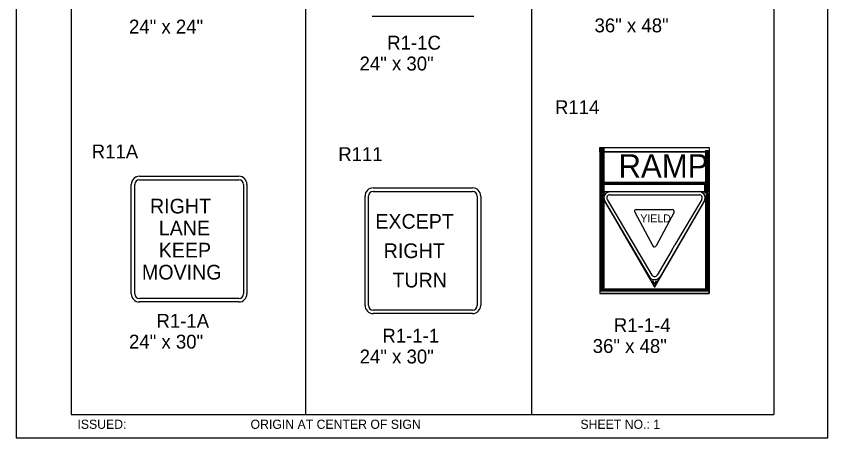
# Model space of a CAD drawing. Extents: x -5299 to 22597, y -19549 to -1808.
# Drawn here: x -5299 to -4598, y -3623 to -3259 of the extents above; entities that cross this region are included whole.
import ezdxf

# ---------------------------------------------------------------- set-up
doc = ezdxf.new("R2010")
doc.units = 0
for name, color, linetype in [('Level 1', 7, 'Continuous'), ('Level 2', 7, 'Continuous'), ('Level 3', 7, 'Continuous'), ('Level 63', 7, 'Continuous')]:
    doc.layers.add(name, color=color, linetype=linetype)

msp = doc.modelspace()

# ---------------------------------------------------------------- linework, layer by layer
at = {"layer": 'Level 1'}
for p, q in [((-5251.55, -2802.94), (-5251.55, -3602.94)), ((-5049.21, -2802.94), (-5049.21, -3602.94)), ((-4854.08, -2802.94), (-4854.08, -3602.94)), ((-4644.53, -2802.94), (-4644.53, -3602.94)), ((-5196.64, -3498.89), (-5196.64, -3404.36)), ((-5192.64, -3400.36), (-5106.73, -3400.36)), ((-5102.73, -3404.36), (-5102.73, -3498.89)), ((-4990.75, -3410.38), (-4904.84, -3410.38)), ((-4994.75, -3508.9), (-4994.75, -3414.38)), ((-4900.84, -3414.38), (-4900.84, -3508.9)), ((-4747.73, -3435.7), (-4747.73, -3435.7)), ((-5149.69, -3451.62), (-5149.69, -3451.62)), ((-4947.8, -3461.64), (-4947.8, -3461.64)), ((-5106.73, -3502.89), (-5192.64, -3502.89)), ((-4904.84, -3512.9), (-4990.75, -3512.9)), ((-5251.55, -3602.94), (-4644.53, -3602.94))]:
    msp.add_line(p, q, dxfattribs=at)
for centre, start, end in [((-5192.64, -3404.36), 90, 180), ((-5106.73, -3404.36), 0, 90), ((-4990.75, -3414.38), 90, 180), ((-4904.84, -3414.38), 0, 90), ((-5192.64, -3498.89), 180, 270), ((-5106.73, -3498.89), 270, 0), ((-4990.75, -3508.9), 180, 270), ((-4904.84, -3508.9), 270, 0)]:
    msp.add_arc(centre, 4, start, end, dxfattribs=at)
at = {"layer": 'Level 3'}
for p, q in [((-4991.51, -3259.16), (-4903.73, -3259.16)), ((-4794.98, -3372.7), (-4794.98, -3498.7)), ((-4794.98, -3376.31), (-4700.48, -3376.31)), ((-4794.65, -3410.43), (-4794.65, -3372.7)), ((-4794.32, -3410.43), (-4794.32, -3372.7)), ((-4793.83, -3410.43), (-4793.83, -3372.7)), ((-4793.5, -3410.43), (-4793.5, -3372.7)), ((-4793.01, -3410.43), (-4793.01, -3372.7)), ((-4792.52, -3410.43), (-4792.52, -3372.7)), ((-4791.86, -3410.43), (-4791.86, -3372.7)), ((-4791.37, -3372.7), (-4791.37, -3410.43)), ((-4703.76, -3374.66), (-4703.76, -3410.43)), ((-4703.27, -3374.66), (-4703.27, -3410.43)), ((-4702.78, -3374.66), (-4702.78, -3410.6)), ((-4702.45, -3374.66), (-4702.45, -3410.6)), ((-4702.12, -3374.66), (-4702.12, -3410.6)), ((-4701.79, -3374.66), (-4701.79, -3410.6)), ((-4701.47, -3374.66), (-4701.47, -3410.43)), ((-4701.14, -3374.66), (-4701.14, -3410.6)), ((-4700.81, -3374.66), (-4700.81, -3410.43)), ((-4700.48, -3372.7), (-4700.48, -3498.7)), ((-5192.64, -3397.36), (-5106.73, -3397.36)), ((-5199.64, -3498.89), (-5199.64, -3404.36)), ((-5099.73, -3404.36), (-5099.73, -3498.89)), ((-4793.01, -3402.56), (-4702.45, -3402.56)), ((-4793.01, -3403.21), (-4702.45, -3403.21)), ((-4793.01, -3403.7), (-4702.45, -3403.7)), ((-4793.01, -3404.2), (-4704.25, -3404.2)), ((-4990.75, -3407.38), (-4904.84, -3407.38)), ((-4794.98, -3410.6), (-4791.37, -3410.6)), ((-4794.98, -3411.09), (-4790.72, -3419.13)), ((-4794.96, -3411.33), (-4790.86, -3419.06)), ((-4794.96, -3411.49), (-4790.86, -3419.22)), ((-4794.96, -3411.8), (-4791.02, -3419.22)), ((-4794.96, -3412.11), (-4791.18, -3419.22)), ((-4794.96, -3412.59), (-4791.35, -3419.39)), ((-4794.82, -3411.91), (-4790.72, -3419.62)), ((-4794.65, -3496.73), (-4794.65, -3412.4)), ((-4794.32, -3496.73), (-4794.32, -3413.06)), ((-4793.83, -3496.73), (-4793.83, -3414.04)), ((-4791.86, -3496.73), (-4791.86, -3411.74)), ((-4791.37, -3410.6), (-4700.48, -3410.6)), ((-4791.37, -3411.58), (-4791.37, -3414.53)), ((-4790.55, -3410.76), (-4704.25, -3410.6)), ((-4786.28, -3413.38), (-4709.18, -3413.38)), ((-4700.65, -3412.07), (-4747.9, -3493.28)), ((-4700.48, -3411.41), (-4747.73, -3492.63)), ((-4701.47, -3413.88), (-4701.47, -3496.73)), ((-4701.14, -3413.22), (-4701.14, -3496.73)), ((-4700.81, -3412.4), (-4700.81, -3496.73)), ((-4997.75, -3508.9), (-4997.75, -3414.38)), ((-4897.84, -3414.38), (-4897.84, -3508.9)), ((-4793.5, -3496.73), (-4793.5, -3414.7)), ((-4793.01, -3496.73), (-4793.01, -3415.02)), ((-4792.52, -3496.73), (-4792.52, -3415.52)), ((-4791.37, -3417.16), (-4791.37, -3496.73)), ((-4790.88, -3418.47), (-4750.68, -3486.72)), ((-4790.88, -3418.8), (-4752.32, -3484.26)), ((-4788.58, -3417.32), (-4750.03, -3482.78)), ((-4706.88, -3417.32), (-4730.01, -3456.53)), ((-4703.76, -3417.49), (-4703.76, -3496.73)), ((-4703.27, -3416.83), (-4703.27, -3496.73)), ((-4702.78, -3415.68), (-4702.78, -3496.73)), ((-4702.45, -3415.35), (-4702.45, -3496.73)), ((-4702.12, -3414.86), (-4702.12, -3496.73)), ((-4701.79, -3414.2), (-4701.79, -3496.73)), ((-4763.48, -3426.02), (-4732.31, -3426.02)), ((-4764.79, -3428.48), (-4749.21, -3457.52)), ((-4730.83, -3428.48), (-4746.25, -3457.52)), ((-4732.8, -3461.13), (-4745.43, -3482.62)), ((-4732.8, -3461.13), (-4730.01, -3456.53)), ((-4750.19, -3488.21), (-4747.71, -3492.52)), ((-4750.18, -3488.21), (-4747.7, -3492.51)), ((-4750.17, -3488.2), (-4747.69, -3492.51)), ((-4750.16, -3488.19), (-4747.68, -3492.5)), ((-4750.15, -3488.19), (-4747.67, -3492.49)), ((-4745.19, -3488.09), (-4747.68, -3492.42)), ((-4745.18, -3488.1), (-4747.67, -3492.43)), ((-4745.16, -3488.11), (-4747.66, -3492.44)), ((-4791.21, -3494.92), (-4704.25, -3494.92)), ((-4791.21, -3495.25), (-4704.25, -3495.25)), ((-4791.21, -3495.58), (-4704.58, -3496.07)), ((-4791.21, -3496.24), (-4704.25, -3496.24)), ((-4790.39, -3494.6), (-4703.43, -3494.6)), ((-4700.48, -3498.7), (-4794.98, -3498.7)), ((-4767.91, -3498.7), (-4700.48, -3498.7)), ((-5106.73, -3505.89), (-5192.64, -3505.89)), ((-4904.84, -3515.9), (-4990.75, -3515.9))]:
    msp.add_line(p, q, dxfattribs=at)
for points in [[(-4794.96, -3372.63), (-4700.46, -3372.63), (-4700.46, -3376.24), (-4794.96, -3376.24)], [(-4791.37, -3410.6), (-4704.09, -3410.6), (-4704.09, -3403.54), (-4791.37, -3403.54)], [(-4791.37, -3417.16), (-4794.98, -3498.7), (-4784.65, -3498.7), (-4700.48, -3498.7), (-4700.48, -3411.41), (-4747.73, -3492.63)], [(-4791.21, -3410.6), (-4791.21, -3411.41), (-4793.83, -3411.41), (-4792.19, -3414.37), (-4793.34, -3415.02), (-4791.53, -3417.16), (-4791.37, -3416.99), (-4791.53, -3416.17), (-4791.53, -3416.01), (-4791.37, -3414.7), (-4791.37, -3414.7), (-4791.04, -3413.88), (-4790.72, -3413.22), (-4790.06, -3412.4), (-4789.07, -3411.58), (-4788.09, -3411.09), (-4786.94, -3410.76)], [(-4704.25, -3410.6), (-4704.25, -3411.58), (-4701.63, -3411.58), (-4703.27, -3414.37), (-4702.45, -3414.86), (-4704.58, -3418.8), (-4704.09, -3416.99), (-4703.93, -3415.85), (-4703.93, -3415.52), (-4704.09, -3414.86), (-4704.42, -3414.04), (-4704.91, -3413.22), (-4705.4, -3412.4), (-4706.39, -3411.58), (-4707.21, -3411.09), (-4708.52, -3410.6)], [(-4750.36, -3488.36), (-4749.37, -3487.7), (-4747.73, -3490.49), (-4745.93, -3487.7), (-4745.11, -3488.2), (-4742.48, -3483.6), (-4743.79, -3485.08), (-4744.28, -3485.41), (-4745.11, -3486.06), (-4745.6, -3486.39), (-4746.75, -3486.72), (-4747.73, -3486.72), (-4749.53, -3486.72), (-4750.68, -3486.06), (-4751.67, -3485.41), (-4759.71, -3471.79)]]:
    msp.add_lwpolyline(points, close=True, dxfattribs=at)
for centre, radius, start, end in [((-5192.64, -3404.36), 7, 90, 180), ((-5106.73, -3404.36), 7, 0, 90), ((-4990.75, -3414.38), 7, 90, 180), ((-4904.84, -3414.38), 7, 0, 90), ((-4786.11, -3415.93), 5.25, 90, 208.12374), ((-4786.23, -3415.97), 2.66, 90.68696, 208.80017), ((-4709.18, -3415.97), 2.66, 331.19983, 89.31304), ((-4709.14, -3415.82), 5.31, 331.00335, 89.12708), ((-4763.39, -3427.64), 1.63, 93.15111, 210.70392), ((-4732.31, -3427.69), 1.68, 332.05171, 89.87581), ((-4747.74, -3456.71), 1.68, 208.84319, 333.71952), ((-4747.7, -3481.41), 2.61, 210.14296, 333.94785), ((-5192.64, -3498.89), 7, 180, 270), ((-5106.73, -3498.89), 7, 270, 0), ((-4990.75, -3508.9), 7, 180, 270), ((-4904.84, -3508.9), 7, 270, 0)]:
    msp.add_arc(centre, radius, start, end, dxfattribs=at)
at = {"layer": 'Level 63'}
msp.add_lwpolyline([(-5299.05, -3623.14), (-4598.01, -3623.14), (-4598.01, -2770.76), (-5299.05, -2770.76)], close=True, dxfattribs=at)

# ---------------------------------------------------------------- texts
at = {"layer": 'Level 1'}
for s, p in [('RIGHT', (-5183.5, -3429.44)), ('EXCEPT', (-4988.86, -3442.62)), ('LANE', (-5175.9, -3448.45)), ('KEEP', (-5175.95, -3467.47)), ('RIGHT', (-4981.61, -3467.98)), ('MOVING', (-5190.47, -3486.49)), ('TURN', (-4974.06, -3493.34))]:
    msp.add_text(s, height=12.679, dxfattribs=at).set_placement(p)
at = {"layer": 'Level 2'}
for s, p in [('R114', (-4833.65, -3343.68)), ('R11A', (-5233.88, -3381.91)), ('R111', (-5020.85, -3384.24))]:
    msp.add_text(s, height=12, dxfattribs=at).set_placement(p)
at = {"layer": 'Level 3'}
for s, height, p in [('24" x 24"', 12, (-5201.62, -3274.11)), ('36" x 48"', 12, (-4799.5, -3273.06)), ('R1-1C', 12, (-4978.57, -3288.01)), ('24" x 30"', 12, (-5002.48, -3306.01)), ('RAMP', 20.121, (-4778.81, -3398.45)), ('YIELD', 6.825, (-4759.94, -3437.14)), ('R1-1A', 12, (-5177.91, -3528.15)), ('R1-1-4', 12, (-4782.82, -3531.88)), ('R1-1-1', 12, (-4982.78, -3540.99)), ('24" x 30"', 12, (-5201.62, -3546.15)), ('36" x 48"', 12, (-4801.06, -3549.88)), ('24" x 30"', 12, (-5002.38, -3558.99)), ('ISSUED:', 7.918, (-5246.18, -3615.43)), ('ORIGIN AT CENTER OF SIGN', 7.9181, (-5096.65, -3615.43)), ('SHEET NO.: 1', 7.918, (-4811.66, -3615.43))]:
    msp.add_text(s, height=height, dxfattribs=at).set_placement(p)

doc.saveas('drawing.dxf')
